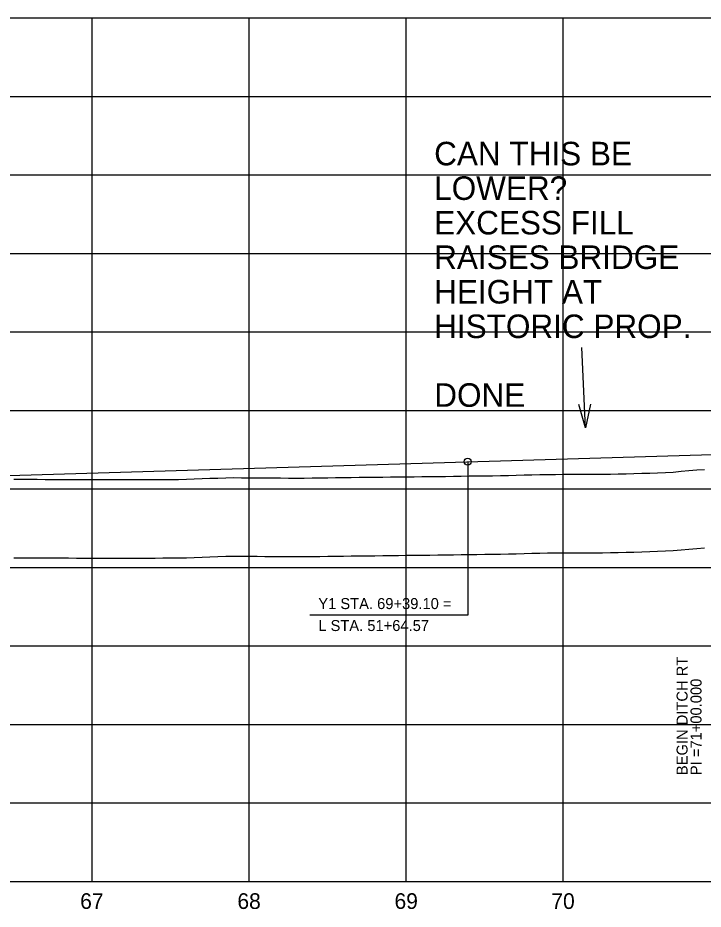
# Model space of a CAD drawing. Extents: x 2345490 to 2436403, y 465165 to 573888.
# Drawn here: x 2386974 to 2387411, y 557766 to 558334 of the extents above; entities that cross this region are included whole.
import ezdxf

# ---------------------------------------------------------------- set-up
doc = ezdxf.new("R2010")
doc.units = 0
for name, color, linetype in [('Old_Level_1', 7, 'Continuous'), ('Old_Level_2', 7, 'Continuous'), ('Old_Level_3', 7, 'Continuous'), ('Old_Level_57', 7, 'Continuous'), ('Old_Level_62', 7, 'Continuous'), ('Old_Level_63', 7, 'Continuous')]:
    doc.layers.add(name, color=color, linetype=linetype)

msp = doc.modelspace()

# ---------------------------------------------------------------- linework, layer by layer
at = {"layer": 'Old_Level_1'}
for points in [[(2387321.5425, 557993.43925), (2387326.5425, 557993.45375), (2387331.5425, 557993.47075), (2387336.5425, 557993.488), (2387341.5425, 557993.50525), (2387346.5425, 557993.52275), (2387351.5425, 557993.57775), (2387356.5425, 557993.6995), (2387361.5425, 557993.82175), (2387366.5425, 557993.944), (2387371.5425, 557994.09075), (2387376.5425, 557994.26875), (2387381.5425, 557994.44675), (2387386.5425, 557994.62475), (2387391.5425, 557994.88725), (2387396.5425, 557995.361), (2387401.5425, 557995.835), (2387406.5425, 557996.285), (2387411.5425, 557996.59425)], [(2386971.5425, 557990.27925), (2386976.5425, 557990.32575), (2386981.5425, 557990.29525), (2386986.5425, 557990.2645), (2386991.5425, 557990.239), (2386996.5425, 557990.21675), (2387001.5425, 557990.1945), (2387006.5425, 557990.17225), (2387011.5425, 557990.15025), (2387016.5425, 557990.12825), (2387021.5425, 557990.10625), (2387026.5425, 557990.08425), (2387031.5425, 557990.0775), (2387036.5425, 557990.08025), (2387041.5425, 557990.083), (2387046.5425, 557990.08575), (2387051.5425, 557990.0885), (2387056.5425, 557990.09125), (2387061.5425, 557990.1145), (2387066.5425, 557990.156), (2387071.5425, 557990.1825), (2387076.5425, 557990.1995), (2387081.5425, 557990.362), (2387086.5425, 557990.542), (2387091.5425, 557990.7225), (2387096.5425, 557990.903), (2387101.5425, 557991.08375), (2387106.5425, 557991.26475), (2387111.5425, 557991.31775), (2387116.5425, 557991.2835), (2387121.5425, 557991.24975), (2387126.5425, 557991.216), (2387131.5425, 557991.18275), (2387136.5425, 557991.1495), (2387141.5425, 557991.1165), (2387146.5425, 557991.043), (2387151.5425, 557991.02075), (2387156.5425, 557991.083), (2387161.5425, 557991.1455), (2387166.5425, 557991.2085), (2387171.5425, 557991.27175), (2387176.5425, 557991.33525), (2387181.5425, 557991.39925), (2387186.5425, 557991.4635), (2387191.5425, 557991.5285), (2387196.5425, 557991.57175), (2387201.5425, 557991.62875), (2387206.5425, 557991.686), (2387211.5425, 557991.74375), (2387216.5425, 557991.802), (2387221.5425, 557991.8605), (2387226.5425, 557991.91975), (2387231.5425, 557991.9585), (2387236.5425, 557992.01875), (2387241.5425, 557992.0895), (2387246.5425, 557992.16075), (2387251.5425, 557992.23225), (2387256.5425, 557992.30425), (2387261.5425, 557992.3765), (2387266.5425, 557992.44925), (2387271.5425, 557992.4885), (2387276.5425, 557992.49), (2387281.5425, 557992.60775), (2387286.5425, 557992.75225), (2387291.5425, 557992.897), (2387296.5425, 557993.042), (2387301.5425, 557993.187), (2387306.5425, 557993.332), (2387311.5425, 557993.42025), (2387316.5425, 557993.42975), (2387321.5425, 557993.43925)]]:
    msp.add_lwpolyline(points, dxfattribs=at)
at = {"layer": 'Old_Level_2'}
msp.add_line((2386931.5425, 558041.61275), (2387441.5425, 558056.91275), dxfattribs=at)
msp.add_circle((2387260.6425, 558051.48575), 2.25, dxfattribs=at)
at = {"layer": 'Old_Level_3'}
for p, q in [((2387260.6425, 558051.48575), (2387260.6425, 557953.83025)), ((2387260.6425, 557953.83025), (2387160.07325, 557953.83025))]:
    msp.add_line(p, q, dxfattribs=at)
at = {"layer": 'Old_Level_57'}
for p, q in [((2381271.54275, 558334.11325), (2393041.55275, 558334.11325)), ((2387021.54225, 557784.21325), (2387021.54225, 558334.21325)), ((2387021.54225, 557784.11325), (2387021.54225, 558334.11325)), ((2387121.54225, 557784.21325), (2387121.54225, 558334.21325)), ((2387121.54225, 557784.11325), (2387121.54225, 558334.11325)), ((2387221.54225, 557784.21325), (2387221.54225, 558334.21325)), ((2387221.54225, 557784.11325), (2387221.54225, 558334.11325)), ((2387321.54225, 557784.21325), (2387321.54225, 558334.21325)), ((2387321.54225, 557784.11325), (2387321.54225, 558334.11325)), ((2381271.54275, 558284.11325), (2393041.55275, 558284.11325)), ((2381271.54275, 558234.11325), (2393041.55275, 558234.11325)), ((2381271.54275, 558184.11325), (2393041.55275, 558184.11325)), ((2381271.54275, 558134.11325), (2393041.55275, 558134.11325)), ((2381271.54275, 558084.11325), (2393041.55275, 558084.11325)), ((2381271.5425, 558034.11325), (2393041.55275, 558034.11325)), ((2381271.54275, 557984.11325), (2393041.55275, 557984.11325)), ((2381271.5425, 557934.11325), (2393041.55275, 557934.11325)), ((2381271.54275, 557884.11325), (2393041.55275, 557884.11325)), ((2381271.5425, 557834.11325), (2393041.55275, 557834.11325)), ((2381271.54275, 557784.11325), (2393041.55275, 557784.11325))]:
    msp.add_line(p, q, dxfattribs=at)
at = {"layer": 'Old_Level_62'}
for points in [[(2387321.5425, 558043.44525), (2387326.5425, 558043.45975), (2387331.5425, 558043.47675), (2387336.5425, 558043.494), (2387341.5425, 558043.51125), (2387346.5425, 558043.52875), (2387351.5425, 558043.58375), (2387356.5425, 558043.7055), (2387361.5425, 558043.82775), (2387366.5425, 558043.95), (2387371.5425, 558044.09675), (2387376.5425, 558044.27475), (2387381.5425, 558044.45275), (2387386.5425, 558044.63075), (2387391.5425, 558044.89325), (2387396.5425, 558045.367), (2387401.5425, 558045.841), (2387406.5425, 558046.291), (2387411.5425, 558046.60025)], [(2386971.5425, 558040.28525), (2386976.5425, 558040.33175), (2386981.5425, 558040.30125), (2386986.5425, 558040.2705), (2386991.5425, 558040.245), (2386996.5425, 558040.22275), (2387001.5425, 558040.2005), (2387006.5425, 558040.17825), (2387011.5425, 558040.15625), (2387016.5425, 558040.13425), (2387021.5425, 558040.11225), (2387026.5425, 558040.09025), (2387031.5425, 558040.0835), (2387036.5425, 558040.08625), (2387041.5425, 558040.089), (2387046.5425, 558040.09175), (2387051.5425, 558040.0945), (2387056.5425, 558040.09725), (2387061.5425, 558040.1205), (2387066.5425, 558040.162), (2387071.5425, 558040.1885), (2387076.5425, 558040.2055), (2387081.5425, 558040.368), (2387086.5425, 558040.548), (2387091.5425, 558040.7285), (2387096.5425, 558040.909), (2387101.5425, 558041.08975), (2387106.5425, 558041.27075), (2387111.5425, 558041.32375), (2387116.5425, 558041.2895), (2387121.5425, 558041.25575), (2387126.5425, 558041.222), (2387131.5425, 558041.18875), (2387136.5425, 558041.1555), (2387141.5425, 558041.1225), (2387146.5425, 558041.049), (2387151.5425, 558041.02675), (2387156.5425, 558041.089), (2387161.5425, 558041.1515), (2387166.5425, 558041.2145), (2387171.5425, 558041.27775), (2387176.5425, 558041.34125), (2387181.5425, 558041.40525), (2387186.5425, 558041.4695), (2387191.5425, 558041.5345), (2387196.5425, 558041.57775), (2387201.5425, 558041.63475), (2387206.5425, 558041.692), (2387211.5425, 558041.74975), (2387216.5425, 558041.808), (2387221.5425, 558041.8665), (2387226.5425, 558041.92575), (2387231.5425, 558041.9645), (2387236.5425, 558042.02475), (2387241.5425, 558042.0955), (2387246.5425, 558042.16675), (2387251.5425, 558042.23825), (2387256.5425, 558042.31025), (2387261.5425, 558042.3825), (2387266.5425, 558042.45525), (2387271.5425, 558042.4945), (2387276.5425, 558042.496), (2387281.5425, 558042.61375), (2387286.5425, 558042.75825), (2387291.5425, 558042.903), (2387296.5425, 558043.048), (2387301.5425, 558043.193), (2387306.5425, 558043.338), (2387311.5425, 558043.42625), (2387316.5425, 558043.43575), (2387321.5425, 558043.44525)]]:
    msp.add_lwpolyline(points, dxfattribs=at)
at = {"layer": 'Old_Level_63'}
for p, q in [((2387335.7365, 558073.02975), (2387333.4405, 558124.324)), ((2381321.5425, 557784.113), (2393019.104, 557784.113))]:
    msp.add_line(p, q, dxfattribs=at)
msp.add_lwpolyline([(2387338.812, 558088.1825), (2387335.7365, 558073.02975), (2387331.3195, 558087.847)], dxfattribs=at)

# ---------------------------------------------------------------- texts
at = {"layer": 'Old_Level_1'}
for s, p in [('67', (2387013.885, 557766.613)), ('68', (2387114.01075, 557766.613)), ('69', (2387214.053, 557766.613)), ('70', (2387313.929, 557766.613))]:
    msp.add_text(s, height=10.000001, dxfattribs=at).set_placement(p)
at = {"layer": 'Old_Level_3'}
for s, p in [('Y1 STA. 69+39.10 =', (2387165.516, 557957.6265)), ('L STA. 51+64.57', (2387165.516, 557943.62625))]:
    msp.add_text(s, height=7.0000005, dxfattribs=at).set_placement(p)
for s, p in [('BEGIN DITCH RT', (2387400.6787, 557851.85205)), ('PI =71+00.000', (2387409.5526, 557851.85205))]:
    msp.add_text(s, height=7.0000005, rotation=90, dxfattribs=at).set_placement(p)
at = {"layer": 'Old_Level_63'}
for s, p in [('CAN THIS BE', (2387239.30275, 558240.239)), ('LOWER? ', (2387239.30275, 558218.239)), ('EXCESS FILL ', (2387239.30275, 558196.239)), ('RAISES BRIDGE', (2387239.30275, 558174.239)), ('HEIGHT AT', (2387239.30275, 558152.239)), ('HISTORIC PROP.', (2387239.30275, 558130.239)), ('DONE', (2387239.35525, 558086.45475))]:
    msp.add_text(s, height=15, dxfattribs=at).set_placement(p)

doc.saveas('drawing.dxf')
